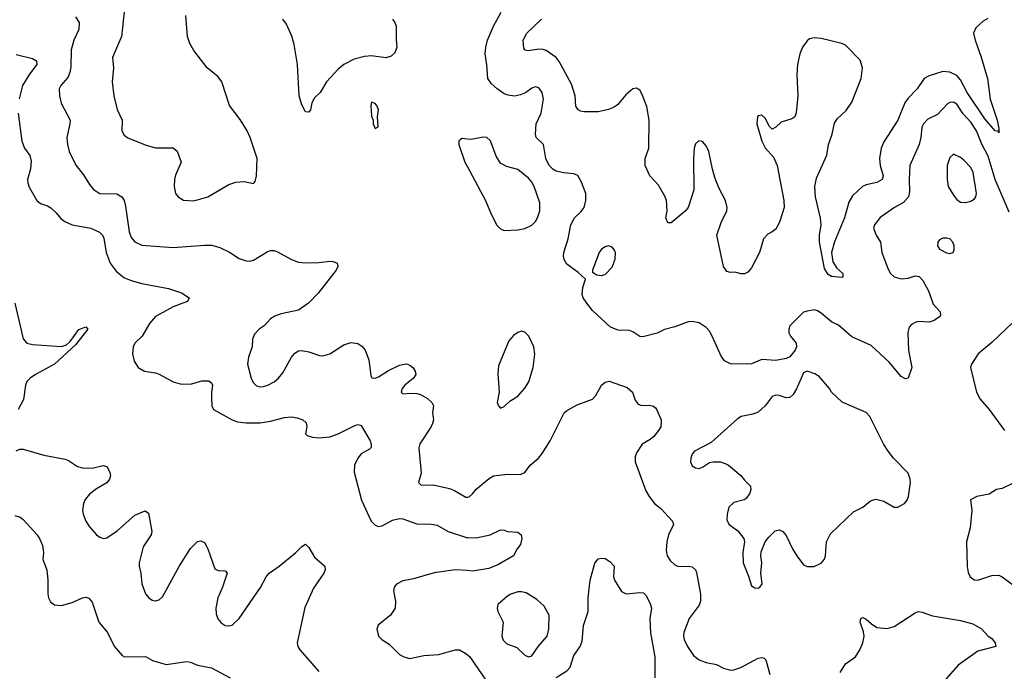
# Model space of a CAD drawing. Header units: inches. Extents: x 2001573 to 2220545, y 644482 to 846830.
# Tile 679 of 755: x 2147430 to 2153082, y 787887 to 791627. Entities that reach past the tile are written whole.
import ezdxf

# ---------------------------------------------------------------- set-up
doc = ezdxf.new("R2010")
doc.units = ezdxf.units.IN
doc.header["$MEASUREMENT"] = 0
for name, color, linetype in [('C1748', 7, 'Continuous'), ('C1749', 7, 'Continuous'), ('C1758', 7, 'Continuous'), ('C1759', 7, 'Continuous')]:
    doc.layers.add(name, color=color, linetype=linetype)

msp = doc.modelspace()

# ---------------------------------------------------------------- linework, layer by layer
at = {"layer": 'C1748', "color": 5}
for points, elevation in [([(2147402.7, 790000), (2147450, 789796.3), (2147470.2, 789770.2), (2147502.7, 789762.7), (2147670, 789752), (2147698.6, 789761.4), (2147719.1, 789780.9), (2147770, 789848.9), (2147810, 789864.9), (2147820.4, 789850), (2147750, 789761.2), (2147630.3, 789649.7), (2147519.7, 789590), (2147489.2, 789570), (2147470.2, 789550), (2147462.9, 789530), (2147452.2, 789447.8), (2147420.3, 789390)], 280), ([(2148366.4, 790000), (2148310, 789978.8), (2148210, 789923.1), (2148175.7, 789884.3), (2148133.6, 789810), (2148090.1, 789769.9), (2148080.2, 789750), (2148077.7, 789710), (2148087.2, 789667.2), (2148110, 789630.3), (2148146.8, 789610), (2148210, 789600.7), (2148230, 789593.2), (2148310, 789549.2), (2148350, 789537.6), (2148410, 789536.2), (2148475.3, 789555.3), (2148514.6, 789554.6), (2148530, 789542.8), (2148536.4, 789530), (2148530.4, 789490), (2148530.4, 789450.4), (2148533, 789410), (2148542.8, 789390), (2148650, 789330.3), (2148680, 789320), (2148730, 789313.4), (2148810, 789314.3), (2148870, 789323.8), (2148950, 789344.1), (2148990, 789347.1), (2149022.6, 789342.6), (2149054.8, 789330), (2149073.5, 789313.5), (2149077.6, 789290), (2149070.6, 789250), (2149080.6, 789240.6), (2149110.2, 789230.2), (2149147.3, 789227.3), (2149210, 789232.2), (2149258.9, 789250), (2149350, 789296.9), (2149370, 789303.2), (2149390, 789298.7), (2149441, 789210), (2149447.8, 789190), (2149447.4, 789172.6), (2149438.5, 789161.5), (2149390, 789135.1), (2149370, 789111.3), (2149352.6, 789070), (2149349.2, 789030), (2149391.8, 788870), (2149448.2, 788750), (2149470, 788725.2), (2149490, 788718.3), (2149510, 788723.2), (2149570, 788755), (2149610, 788764.1), (2149630, 788763.2), (2149710, 788733.9), (2149792.7, 788732.7), (2149826.6, 788726.6), (2149888.8, 788688.8), (2149994.5, 788654.5), (2150000, 788654.5)], 320), ([(2149088, 790000), (2149030, 789960.5), (2148930, 789939.6), (2148893.8, 789926.2), (2148870.4, 789909.7), (2148833.4, 789870), (2148804.9, 789850), (2148777.7, 789822.3), (2148766.1, 789793.9), (2148764, 789750), (2148742.4, 789690), (2148737.8, 789650), (2148758.9, 789570), (2148770, 789544.9), (2148790, 789526.4), (2148810, 789520.3), (2148830, 789522.7), (2148855.1, 789530), (2148891.4, 789548.6), (2148915.8, 789570), (2148939.7, 789600.3), (2148990, 789690.4), (2149010, 789712.7), (2149030, 789726), (2149050, 789728.2), (2149090, 789721.6), (2149150, 789699.3), (2149170, 789697.6), (2149210, 789708.7), (2149290, 789761.6), (2149330, 789774.9), (2149370, 789768), (2149393, 789753), (2149412.4, 789730), (2149434.4, 789674.4), (2149445.1, 789585.1), (2149450.7, 789570.7), (2149470, 789570.5), (2149490, 789577.6), (2149546.5, 789613.5), (2149610, 789643.7), (2149650, 789652.4), (2149670, 789644.9), (2149687.3, 789630), (2149700.7, 789610), (2149704, 789590), (2149690.5, 789569.5), (2149640.7, 789530), (2149625.5, 789510), (2149618.8, 789490), (2149630, 789480.7), (2149670, 789483.8), (2149710, 789481.6), (2149730, 789475.5), (2149770, 789452.7), (2149794.9, 789430), (2149804.4, 789410), (2149798.7, 789370), (2149805.3, 789330), (2149800.3, 789310), (2149790, 789287.6), (2149727.4, 789192.6), (2149720.2, 789170), (2149734.7, 789025.3), (2149718.8, 788970), (2149734.8, 788954.8), (2149803.1, 788956.9), (2149896.5, 788936.5), (2149925.1, 788925.1), (2149990, 788886), (2150000, 788887.5)], 340), ([(2147410, 789153.4), (2147430, 789163), (2147450, 789163), (2147567.6, 789127.6), (2147690, 789104.9), (2147710, 789096.9), (2147762.1, 789062.1), (2147790, 789054.2), (2147846, 789054), (2147908, 789068), (2147930, 789062.8), (2147948, 789030), (2147950.4, 789010), (2147946, 788990), (2147930, 788969.6), (2147870, 788935.4), (2147830, 788904.8), (2147805.9, 788874.1), (2147796.3, 788850), (2147791.1, 788811.1), (2147794.2, 788790), (2147808.6, 788748.6), (2147830, 788717.1), (2147870, 788670.5), (2147890, 788656.4), (2147910, 788650.4), (2147930, 788653.7), (2147990, 788694.3), (2148090, 788783.1), (2148150, 788807.7), (2148170, 788794), (2148188.7, 788690), (2148185.3, 788670), (2148138.2, 788601.8), (2148114.9, 788510), (2148115.3, 788490), (2148126, 788450), (2148130.3, 788390), (2148152.8, 788332.8), (2148170.6, 788310), (2148190, 788296.4), (2148210, 788292.2), (2148230, 788297.6), (2148250, 788314.9), (2148347.3, 788492.7), (2148410, 788593), (2148450, 788632.7), (2148470, 788635.5), (2148490, 788626.8), (2148510, 788591), (2148550, 788476), (2148570, 788466.8), (2148610, 788464.7), (2148621, 788450), (2148594, 788370), (2148566.3, 788310), (2148554.9, 788250), (2148557.7, 788217.7), (2148567.7, 788187.7), (2148585.4, 788165.4), (2148610, 788150.5), (2148630, 788148.5), (2148650, 788153), (2148689.6, 788190), (2148811.2, 788368.8), (2148845.3, 788430), (2148862.6, 788450), (2148919.6, 788490), (2149013.5, 788566.5), (2149050, 788603.8), (2149070, 788616.4), (2149074.1, 788614.1), (2149090, 788597.3), (2149121.8, 788541.8), (2149180.7, 788490), (2149184, 788470), (2149176.3, 788450), (2149116.4, 788363.6), (2149066.2, 788253.8), (2149021.8, 788050), (2149025.6, 788030), (2149038, 788010), (2149146.2, 787886.2)], 280), ([(2147401.1, 788781.1), (2147432.2, 788772.2), (2147450, 788758.8), (2147530.4, 788670.4), (2147546.2, 788646.2), (2147560.5, 788610), (2147565.5, 788570), (2147561.6, 788530), (2147586, 788470), (2147591.7, 788410), (2147592.1, 788332.1), (2147594.9, 788310), (2147606, 788286), (2147630, 788268.7), (2147670, 788264.4), (2147730, 788282), (2147790, 788308.5), (2147810, 788312.7), (2147826.9, 788306.9), (2147844.8, 788284.8), (2147884.9, 788170), (2147932.8, 788110), (2147972, 788032), (2148017.7, 787977.7), (2148030.4, 787970.4), (2148152.5, 787972.5), (2148192, 787950), (2148270, 787927), (2148390, 787943.1), (2148410, 787940.3), (2148450, 787923.1), (2148530, 787907.2), (2148637.3, 787850)], 260), ([(2150000, 788465), (2149930, 788469.8), (2149810, 788452.2), (2149690, 788418), (2149630, 788405.8), (2149592.1, 788387.9), (2149578.9, 788370), (2149576, 788350), (2149587.8, 788290), (2149584.6, 788250), (2149558.7, 788210), (2149487.5, 788152.5), (2149479.5, 788130), (2149490.4, 788090), (2149509.2, 788069.2), (2149550, 788042.4), (2149610, 787983.1), (2149634.8, 787970), (2149670, 787960.9), (2149750, 787978.9), (2149836.2, 787983.8), (2149930, 788011.4), (2149954, 788010), (2149990.7, 787990), (2150000, 787982.1)], 320)]:
    msp.add_lwpolyline(points, dxfattribs=dict(at, elevation=elevation))
at = {"layer": 'C1749', "color": 5}
for points, elevation in [([(2147750, 791643.1), (2147771.1, 791610), (2147768.9, 791570), (2147740.9, 791510), (2147725.5, 791454.5), (2147723.7, 791356.3), (2147717.1, 791322.9), (2147705.1, 791294.9), (2147664.9, 791250), (2147656.5, 791230), (2147658.5, 791190), (2147668.3, 791148.3), (2147718.7, 791050), (2147718, 791030), (2147699.7, 790950), (2147703.2, 790910), (2147714.2, 790870), (2147752.6, 790792.6), (2147796.7, 790736.7), (2147830, 790680.5), (2147852.5, 790652.5), (2147890, 790628.8), (2147987.8, 790627.8), (2148016.9, 790610), (2148028.6, 790588.6), (2148037.1, 790557.1), (2148057.6, 790410), (2148070, 790377.6), (2148090, 790351.6), (2148130, 790333.6), (2148310, 790320.2), (2148490, 790333.5), (2148532.7, 790332.7), (2148579.1, 790319.1), (2148633.6, 790293.6), (2148690, 790255.8), (2148730, 790243.7), (2148750, 790242), (2148772.5, 790247.5), (2148850, 790294.9), (2148870, 790302), (2148890, 790302), (2148910, 790295.5), (2148990.2, 790250.2), (2149030, 790235.8), (2149070, 790231.3), (2149147, 790233), (2149210, 790240.5), (2149230, 790239.1), (2149251.3, 790230), (2149255.5, 790210), (2149246, 790190), (2149143.4, 790056.6), (2149090, 790001.3), (2149088, 790000)], 340), ([(2148029, 791670), (2148014.4, 791530), (2147963.1, 791410), (2147968.7, 791350), (2147960.3, 791270), (2147970.2, 791190), (2147990, 791110.8), (2148018.7, 791050), (2148015.8, 790990), (2148030, 790964.9), (2148050, 790948.8), (2148150, 790908.4), (2148210, 790892.4), (2148310, 790890.6), (2148332.8, 790872.8), (2148356.3, 790810), (2148324.7, 790735.3), (2148319.1, 790710), (2148316.3, 790670), (2148324.9, 790630), (2148338.8, 790610), (2148370, 790590.6), (2148430, 790587), (2148509.7, 790610.3), (2148630, 790681.6), (2148670, 790694.4), (2148717.5, 790697.5), (2148772.3, 790687.7), (2148782, 790698), (2148789.5, 790730), (2148792.8, 790830), (2148753.5, 790950), (2148734.7, 790990), (2148694.9, 791054.9), (2148634.2, 791134.2), (2148589.7, 791270), (2148570, 791298.7), (2148505.6, 791350), (2148430, 791449.4), (2148406.9, 791490), (2148392.4, 791530), (2148382.5, 791650)], 360), ([(2149570.7, 791630), (2149584, 791610), (2149590.5, 791590), (2149590.5, 791510.5), (2149595.5, 791470), (2149583.4, 791436.6), (2149562.4, 791417.6), (2149531.9, 791408.1), (2149450, 791419.7), (2149410, 791416), (2149350, 791400.7), (2149290.3, 791370), (2149257.7, 791342.3), (2149190.4, 791270), (2149154.9, 791210), (2149121.2, 791178.8), (2149107.7, 791150), (2149098.8, 791110), (2149090, 791095.3), (2149070, 791099), (2149050, 791139), (2149034.7, 791190), (2149024.2, 791370), (2149005.4, 791485.4), (2148991.6, 791531.6), (2148961.8, 791601.8), (2148939.7, 791630)], 340), ([(2147410, 791427.7), (2147503.4, 791403.4), (2147526.8, 791390), (2147527.3, 791370), (2147485.2, 791314.8), (2147445.5, 791250), (2147427.5, 791172.5)], 320), ([(2147421.2, 791090), (2147441.6, 790930), (2147456.4, 790890), (2147488, 790848), (2147495.9, 790815.9), (2147491.4, 790771.4), (2147474, 790710), (2147476.2, 790690), (2147485, 790665), (2147528.4, 790588.4), (2147550, 790571.4), (2147590, 790558.7), (2147607.8, 790547.8), (2147638.7, 790518.7), (2147665.1, 790485.1), (2147688.2, 790468.2), (2147730.2, 790450.2), (2147838, 790430), (2147888.3, 790408.3), (2147905, 790390), (2147912.2, 790372.2), (2147926.7, 790290), (2147949, 790229), (2147983.5, 790183.5), (2148028.1, 790148.1), (2148070, 790130.2), (2148130, 790113.8), (2148283.9, 790083.9), (2148358.5, 790058.5), (2148402, 790030), (2148393, 790010), (2148366.4, 790000)], 320), ([(2150000, 790941.4), (2149970, 790945.2), (2149959.8, 790940.2), (2149951, 790930), (2149950.8, 790910), (2149985.5, 790810), (2150000, 790782.8)], 360)]:
    msp.add_lwpolyline(points, dxfattribs=dict(at, elevation=elevation))
at = {"layer": 'C1749', "color": 5, "elevation": 360}
msp.add_lwpolyline([(2149450, 791153.2), (2149444.9, 791135.1), (2149450, 791074), (2149458, 791050), (2149458, 791030), (2149470, 791002), (2149487.3, 791012.7), (2149484, 791070), (2149489.3, 791110), (2149482, 791130), (2149470, 791146)], close=True, dxfattribs=at)
at = {"layer": 'C1758', "color": 5}
for points, elevation in [([(2152672.3, 790000), (2152674.3, 789994.3), (2152714.4, 789950), (2152714.9, 789930), (2152710, 789921.2), (2152680.3, 789899.7), (2152650, 789891.3), (2152590, 789894.3), (2152570.3, 789889.7), (2152550, 789878.4), (2152536.9, 789863.1), (2152527.8, 789832.2), (2152531.7, 789728.3), (2152550.9, 789630), (2152530.1, 789569.9), (2152514.5, 789565.5), (2152490, 789578.3), (2152421.4, 789661.4), (2152317.3, 789757.3), (2152207.5, 789807.5), (2152130, 789873.3), (2152090, 789892.4), (2152030, 789943.5), (2152010, 789955.6), (2151990, 789960.9), (2151950, 789955.1), (2151930, 789947.6), (2151850.4, 789870), (2151844.2, 789850), (2151844.6, 789830), (2151854.4, 789810), (2151887, 789770), (2151888.9, 789750), (2151882.3, 789730), (2151850, 789692.6), (2151830, 789683.1), (2151770, 789671.7), (2151690, 789676.8), (2151630, 789651.3), (2151609.6, 789649.6), (2151510, 789652.3), (2151476, 789670), (2151456.4, 789696.4), (2151407.8, 789807.8), (2151390, 789838.7), (2151370, 789860.5), (2151330, 789887.3), (2151290, 789895.1), (2151267, 789893), (2151190, 789864.5), (2151130.5, 789849.5), (2151090, 789827), (2151007.5, 789807.5), (2150990, 789809.5), (2150950, 789835.6), (2150930, 789843), (2150864.9, 789844.9), (2150821.7, 789861.7), (2150717.8, 789957.8), (2150686.4, 790000)], 340), ([(2153130.3, 789890), (2153010, 789775.1), (2152932, 789710), (2152893, 789650), (2152887.7, 789630), (2152922, 789490), (2152943.1, 789450), (2152995.8, 789390), (2153082.4, 789270)], 360), ([(2150000, 788887.5), (2150010.9, 788889.1), (2150030, 788906), (2150050, 788933.4), (2150125.7, 788994.3), (2150150, 789008.9), (2150230, 789019.7), (2150302.7, 789017.3), (2150330, 789028.8), (2150359.6, 789070), (2150408.7, 789111.3), (2150430, 789138), (2150475.6, 789210), (2150554.5, 789370), (2150570, 789383.8), (2150630, 789416.4), (2150717.2, 789450), (2150738, 789470), (2150769.3, 789530), (2150790, 789546.8), (2150812.8, 789552.8), (2150916.1, 789516.1), (2150946.8, 789490), (2150963, 789443), (2150981.1, 789421.1), (2150995.5, 789415.5), (2151052.4, 789412.4), (2151068.2, 789408.2), (2151079.5, 789399.5), (2151088.3, 789388.3), (2151112.2, 789330), (2151110.3, 789290), (2151097.1, 789270), (2151070, 789235.1), (2151050, 789218), (2151002.8, 789190), (2150970, 789142), (2150962.4, 789117.6), (2150963.1, 789090), (2151023.9, 788923.9), (2151042.4, 788890), (2151074, 788850), (2151110, 788821.1), (2151177.6, 788750), (2151182.6, 788730), (2151154, 788670), (2151144.4, 788630), (2151140.5, 788580.5), (2151147, 788550), (2151164.2, 788524.2), (2151190, 788498), (2151210, 788488.9), (2151270, 788491.3), (2151290, 788487.2), (2151308.7, 788470), (2151314.5, 788454.5), (2151337.2, 788330), (2151338, 788290), (2151330, 788267.3), (2151273.1, 788190), (2151243, 788110), (2151240.5, 788090), (2151244.4, 788070), (2151262.8, 788030), (2151298.5, 787978.5), (2151330, 787953.1), (2151370, 787937.4), (2151430, 787926.4), (2151470, 787906), (2151510, 787894.3), (2151530, 787896.1), (2151570, 787910.2), (2151670, 787963.1), (2151690, 787966.7), (2151702.8, 787962.8), (2151712.6, 787952.6), (2151735.8, 787870)], 340), ([(2153130, 788964.7), (2153070, 788936.2), (2153038, 788930), (2152995.3, 788904.7), (2152924.7, 788890), (2152888.5, 788871.5), (2152894.9, 788810), (2152885.3, 788710), (2152864.9, 788630), (2152869.1, 788489.1), (2152874.7, 788454.7), (2152886, 788430), (2152910, 788412.7), (2152930.4, 788410.4), (2153010, 788436.5), (2153050, 788439.6), (2153070, 788430.2), (2153130, 788385.5)], 360), ([(2150000, 788654.5), (2150050, 788653.8), (2150130, 788670.2), (2150190, 788699), (2150210, 788698.3), (2150230.2, 788690.2), (2150290, 788685.7), (2150308.5, 788670), (2150312.2, 788650), (2150305.4, 788614.6), (2150285.5, 788590), (2150264, 788550), (2150178.7, 788501.3), (2150122.8, 788477.3), (2150030, 788462.9), (2150000, 788465)], 320), ([(2150510, 787851.4), (2150570.6, 787889.4), (2150589, 787911), (2150610, 787978), (2150647.2, 788030), (2150658.7, 788061.3), (2150666.6, 788150), (2150694, 788230), (2150692.5, 788310), (2150704.7, 788410), (2150731.7, 788508.3), (2150750, 788533), (2150770, 788537.1), (2150790, 788534.9), (2150818.3, 788518.3), (2150843, 788490), (2150838.9, 788430), (2150844.4, 788410), (2150885.2, 788345.2), (2150912.2, 788332.2), (2150990, 788340.3), (2151010, 788337.1), (2151023.7, 788323.7), (2151050, 788277.3), (2151056.5, 788250), (2151048.1, 788190), (2151051.1, 788108.9), (2151075.1, 787970), (2151075, 787850)], 320), ([(2152140.2, 787880.2), (2152169.9, 787930.1), (2152228.6, 787970), (2152253.5, 788010), (2152269.8, 788050), (2152277.6, 788090), (2152274.3, 788114.3), (2152255.6, 788170), (2152259.3, 788190), (2152270, 788196.4), (2152290, 788186.4), (2152319.2, 788159.2), (2152350, 788139.6), (2152410, 788134), (2152450, 788144.4), (2152570, 788223), (2152590, 788230.4), (2152610, 788227.2), (2152670, 788206.4), (2152830, 788179.1), (2152900.5, 788160.5), (2152950.3, 788130.3), (2152988.9, 788088.9), (2153010, 788074.9), (2153030.3, 788050), (2153034, 788030), (2152930, 788002.4), (2152816.7, 787923.3), (2152718.3, 787810)], 340), ([(2150000, 787982.1), (2150014.4, 787970), (2150110, 787830.6)], 320)]:
    msp.add_lwpolyline(points, dxfattribs=dict(at, elevation=elevation))
for points, elevation in [([(2150310, 789839.5), (2150290, 789832), (2150264.8, 789815.2), (2150236.9, 789783.1), (2150179.3, 789640.7), (2150175.1, 789595.1), (2150182, 789490), (2150171, 789430), (2150178, 789410), (2150190, 789398), (2150210, 789406.8), (2150242.7, 789437.3), (2150290, 789466.4), (2150330, 789512.7), (2150351.6, 789548.4), (2150377.2, 789630), (2150387.3, 789707.3), (2150381.5, 789750), (2150353, 789810), (2150330, 789834.5)], 360), ([(2151950, 789609.8), (2151930, 789600.3), (2151890, 789508.4), (2151870, 789476.9), (2151850, 789458.3), (2151830, 789457.3), (2151789.3, 789470.7), (2151770, 789471.6), (2151750, 789464.4), (2151709.2, 789410.8), (2151670, 789375.1), (2151637.7, 789362.3), (2151571.3, 789350), (2151550, 789336), (2151399.2, 789200.8), (2151304.4, 789150), (2151290, 789134), (2151282, 789110), (2151280.9, 789090), (2151290, 789066.7), (2151310, 789054.4), (2151330, 789050.4), (2151350, 789058), (2151390, 789085.5), (2151410, 789090.4), (2151450, 789090.4), (2151479.9, 789079.9), (2151498.8, 789070), (2151570, 789010.6), (2151590, 788984), (2151626, 788950), (2151627.3, 788930), (2151620.7, 788910), (2151600.4, 788879.6), (2151588.5, 788871.5), (2151530, 788856.9), (2151500.3, 788830), (2151490.3, 788790), (2151490, 788754), (2151503, 788730), (2151553.1, 788693.1), (2151586, 788650), (2151590.6, 788630), (2151581.6, 788570), (2151582.4, 788510), (2151613.7, 788433.7), (2151630, 788378), (2151650, 788366.8), (2151670, 788364.9), (2151679, 788370), (2151692.3, 788390), (2151685.2, 788450), (2151689.3, 788510), (2151683.7, 788550), (2151686.8, 788573.2), (2151709.4, 788630.6), (2151730, 788658), (2151766.6, 788693.4), (2151790, 788698.8), (2151810.7, 788690), (2151830, 788666), (2151865.5, 788590), (2151890.3, 788550.3), (2151930, 788499.3), (2151950, 788488.4), (2151990, 788488.4), (2152030, 788508.7), (2152049.8, 788530.2), (2152055.5, 788550), (2152062.2, 788630), (2152083.7, 788676.3), (2152216.6, 788803.4), (2152269.2, 788830), (2152314.5, 788865.5), (2152344.7, 788875.3), (2152390, 788863.6), (2152450, 788830.3), (2152471, 788829), (2152509.7, 788850.3), (2152525.1, 788870), (2152531.5, 788890), (2152543.6, 788970), (2152542.4, 788990), (2152530, 789025.2), (2152446, 789110), (2152415.1, 789150), (2152390, 789189), (2152309.4, 789350), (2152290, 789371.8), (2152151.5, 789431.5), (2152090, 789489.3), (2152078.4, 789510), (2152019.1, 789579.1), (2151994.1, 789594.1)], 360), ([(2150310, 788344.4), (2150290, 788343.7), (2150250, 788330.6), (2150230, 788318), (2150175.3, 788270), (2150170.3, 788250), (2150174.9, 788230), (2150204.9, 788170), (2150197.8, 788090), (2150205.4, 788065.4), (2150225.7, 788045.7), (2150283.4, 788023.4), (2150330, 787980.5), (2150350, 787970.6), (2150370, 787976.3), (2150407.4, 788032.6), (2150458.5, 788090), (2150468.2, 788130), (2150469.7, 788210), (2150441.1, 788261.1), (2150399.3, 788299.3), (2150337.3, 788337.3)], 340)]:
    msp.add_lwpolyline(points, close=True, dxfattribs=dict(at, elevation=elevation))
at = {"layer": 'C1759', "color": 5}
for points, elevation in [([(2150686.4, 790000), (2150664, 790030), (2150659, 790050), (2150662, 790090), (2150678, 790138), (2150636.2, 790176.2), (2150570, 790223.7), (2150554.5, 790250), (2150552, 790270), (2150554, 790290), (2150579.1, 790370), (2150594.3, 790450), (2150615.1, 790490), (2150653.6, 790526.4), (2150669.6, 790550), (2150679.7, 790590), (2150678.9, 790630), (2150655.2, 790695.2), (2150633.1, 790733.1), (2150610, 790741.7), (2150552.8, 790747.3), (2150510, 790757.4), (2150490, 790768.9), (2150470, 790789.8), (2150450.8, 790830), (2150435.8, 790910), (2150395.1, 790950), (2150391.1, 790970), (2150393.7, 791030), (2150422.5, 791090), (2150437, 791170), (2150429.8, 791209.8), (2150410, 791235.1), (2150390, 791241), (2150370, 791234.5), (2150332.5, 791207.5), (2150305.1, 791194.9), (2150270, 791188.4), (2150233, 791193), (2150210, 791200.5), (2150170, 791229.7), (2150138.8, 791258.8), (2150116.8, 791290), (2150112.3, 791367.7), (2150102.2, 791430), (2150104.8, 791470), (2150115.7, 791510), (2150150.6, 791589.4), (2150193.3, 791670)], 340), ([(2152986.9, 791633.1), (2152960.8, 791619.2), (2152919.5, 791580.5), (2152906, 791550), (2152914, 791510), (2152950, 791412.7), (2152985.9, 791290), (2153000.3, 791170), (2153040.8, 791050), (2153050, 791002), (2153050, 790978), (2153047, 790987), (2153030, 790988.3), (2152970, 791057.3), (2152869.5, 791209.5), (2152830, 791282), (2152810, 791306.4), (2152770, 791326.5), (2152730, 791329.2), (2152650, 791304.4), (2152622.8, 791290), (2152582.8, 791230), (2152530, 791177.2), (2152510.2, 791150), (2152471.8, 791050), (2152390, 790926.3), (2152376.1, 790890), (2152366.6, 790830), (2152368.7, 790790), (2152385.8, 790730), (2152381.1, 790710), (2152350, 790692.7), (2152290, 790679.8), (2152267.4, 790670), (2152210, 790616), (2152190, 790580.5), (2152165.1, 790490), (2152108, 790352), (2152090.2, 790290), (2152097.1, 790237.1), (2152121.5, 790201.5), (2152155.5, 790170), (2152156, 790150), (2152152.2, 790147.8), (2152090, 790152.6), (2152070, 790164.2), (2152050, 790198.4), (2152021, 790350), (2152021.6, 790390), (2152030.5, 790450), (2152027.8, 790487.8), (2151997.4, 790610), (2151994.6, 790670), (2152003.2, 790716.8), (2152064.2, 790850), (2152072.2, 790910), (2152094.2, 790970), (2152106.4, 791033.6), (2152121.9, 791058.1), (2152175.1, 791104.9), (2152206.6, 791153.4), (2152260.7, 791290), (2152268.7, 791350), (2152254.1, 791394.1), (2152170, 791479.8), (2152149.8, 791489.8), (2152030, 791518.9), (2151990, 791523.6), (2151963.9, 791516.1), (2151950, 791506), (2151923.8, 791470), (2151908.5, 791430), (2151895.3, 791370), (2151890.3, 791309.7), (2151896.1, 791190), (2151888.1, 791091.9), (2151880.3, 791070), (2151862.8, 791057.2), (2151800.9, 791039.1), (2151770, 791009.5), (2151750, 790999.3), (2151733.4, 791013.4), (2151710, 791062), (2151690, 791079.5), (2151670, 791076), (2151665.5, 791070), (2151661.3, 791030), (2151690.6, 790930), (2151710, 790891), (2151757.2, 790837.2), (2151778.7, 790790), (2151817.3, 790590), (2151818.3, 790550), (2151793.1, 790470), (2151772.5, 790427.5), (2151750, 790409.3), (2151723.8, 790396.2), (2151698.8, 790370), (2151677.6, 790290), (2151630, 790202.7), (2151610, 790177.2), (2151590, 790169), (2151570, 790169), (2151538, 790178), (2151510, 790175.3), (2151490, 790182), (2151469.3, 790210.7), (2151431.8, 790390), (2151456.6, 790463.4), (2151489.6, 790530), (2151491.6, 790550), (2151480.7, 790590), (2151442.8, 790662.8), (2151421.2, 790721.2), (2151406.3, 790770), (2151385.4, 790870), (2151370, 790903.5), (2151350, 790927.4), (2151327.7, 790932.3), (2151310, 790915.1), (2151301.7, 790890), (2151297.1, 790830), (2151298.9, 790650), (2151267.4, 790550), (2151250, 790528), (2151180.7, 790470), (2151170, 790462), (2151150, 790460.9), (2151139.7, 790490), (2151146, 790530), (2151142, 790590), (2151135.1, 790610), (2151096.9, 790676.9), (2151047.3, 790730), (2151019.6, 790790), (2151021.3, 790830), (2151040.5, 790890), (2151043.5, 791050), (2151030, 791128.7), (2151002, 791202), (2150990, 791222), (2150970, 791233.2), (2150950, 791229.3), (2150910, 791195.6), (2150861.5, 791138.5), (2150837.7, 791122.3), (2150810, 791110.9), (2150750, 791097.4), (2150670, 791097.8), (2150650, 791102), (2150635.6, 791110), (2150623, 791130), (2150618.3, 791190), (2150597.3, 791257.3), (2150527.6, 791387.6), (2150510, 791409.8), (2150451.1, 791450), (2150435.5, 791455.5), (2150410, 791457.3), (2150348.3, 791448.3), (2150331.5, 791451.5), (2150323.3, 791463.3), (2150320.9, 791510), (2150340.9, 791550), (2150425, 791630)], 320), ([(2153110, 790521.6), (2153029.2, 790710), (2152990, 790843.5), (2152953.2, 790913.2), (2152923.4, 790990), (2152890, 791039.1), (2152846.7, 791086.7), (2152810, 791142.7), (2152790, 791153.5), (2152770, 791150.8), (2152756.6, 791143.4), (2152697.9, 791082.1), (2152643.7, 791056.3), (2152617.3, 791030), (2152608.5, 791010), (2152602.3, 790950), (2152592.8, 790910), (2152539.2, 790790), (2152535.5, 790710), (2152538.2, 790641.8), (2152531.2, 790610), (2152502.6, 790577.4), (2152452, 790550), (2152370, 790492.6), (2152336.5, 790450), (2152331.8, 790430), (2152345.7, 790390), (2152371.6, 790350), (2152379, 790290), (2152415.2, 790195.2), (2152429.6, 790169.6), (2152450.7, 790150.7), (2152490, 790139), (2152530, 790143.5), (2152570, 790156.9), (2152593.8, 790153.9), (2152614.9, 790130), (2152647.9, 790070), (2152672.3, 790000)], 340), ([(2150000, 790782.8), (2150103, 790590), (2150135.5, 790510), (2150168.3, 790448.3), (2150190, 790426), (2150210, 790417.3), (2150290, 790421.7), (2150330, 790429.1), (2150370, 790447.7), (2150390, 790468.7), (2150402.7, 790490), (2150415.6, 790530), (2150415.8, 790575.8), (2150383.5, 790670), (2150370, 790695.1), (2150350, 790717.7), (2150290, 790766.6), (2150224.4, 790784.4), (2150190, 790804.4), (2150164.2, 790844.2), (2150132.4, 790932.4), (2150111.3, 790951.3), (2150090, 790953.6), (2150021.4, 790938.6), (2150000, 790941.4)], 360)]:
    msp.add_lwpolyline(points, dxfattribs=dict(at, elevation=elevation))
for points, elevation in [([(2152790, 790854.5), (2152770, 790836), (2152754.3, 790790), (2152754, 790710), (2152759.6, 790670), (2152790, 790619.3), (2152810, 790594.9), (2152830, 790580.4), (2152858.4, 790578.4), (2152890, 790586.3), (2152910, 790597.6), (2152918.5, 790610), (2152922.8, 790630), (2152903.2, 790750), (2152890, 790777.7), (2152850, 790820.4), (2152830, 790836.9)], 360), ([(2150810, 790329.7), (2150790, 790324), (2150770.4, 790310), (2150756.9, 790290), (2150718, 790190), (2150718, 790178), (2150742.8, 790162.8), (2150770, 790158.8), (2150790, 790164.9), (2150830, 790207.3), (2150848.1, 790251.9), (2150849.6, 790289.6), (2150843.8, 790303.8), (2150830, 790322)], 340), ([(2152730, 790373.3), (2152710, 790362.7), (2152700.5, 790350), (2152698, 790330), (2152710, 790310.8), (2152750, 790288.2), (2152770, 790285.5), (2152789.3, 790290.7), (2152794, 790306), (2152793.6, 790330), (2152786, 790350), (2152770, 790369.2), (2152753.1, 790373.1)], 360)]:
    msp.add_lwpolyline(points, close=True, dxfattribs=dict(at, elevation=elevation))

doc.saveas('drawing.dxf')
